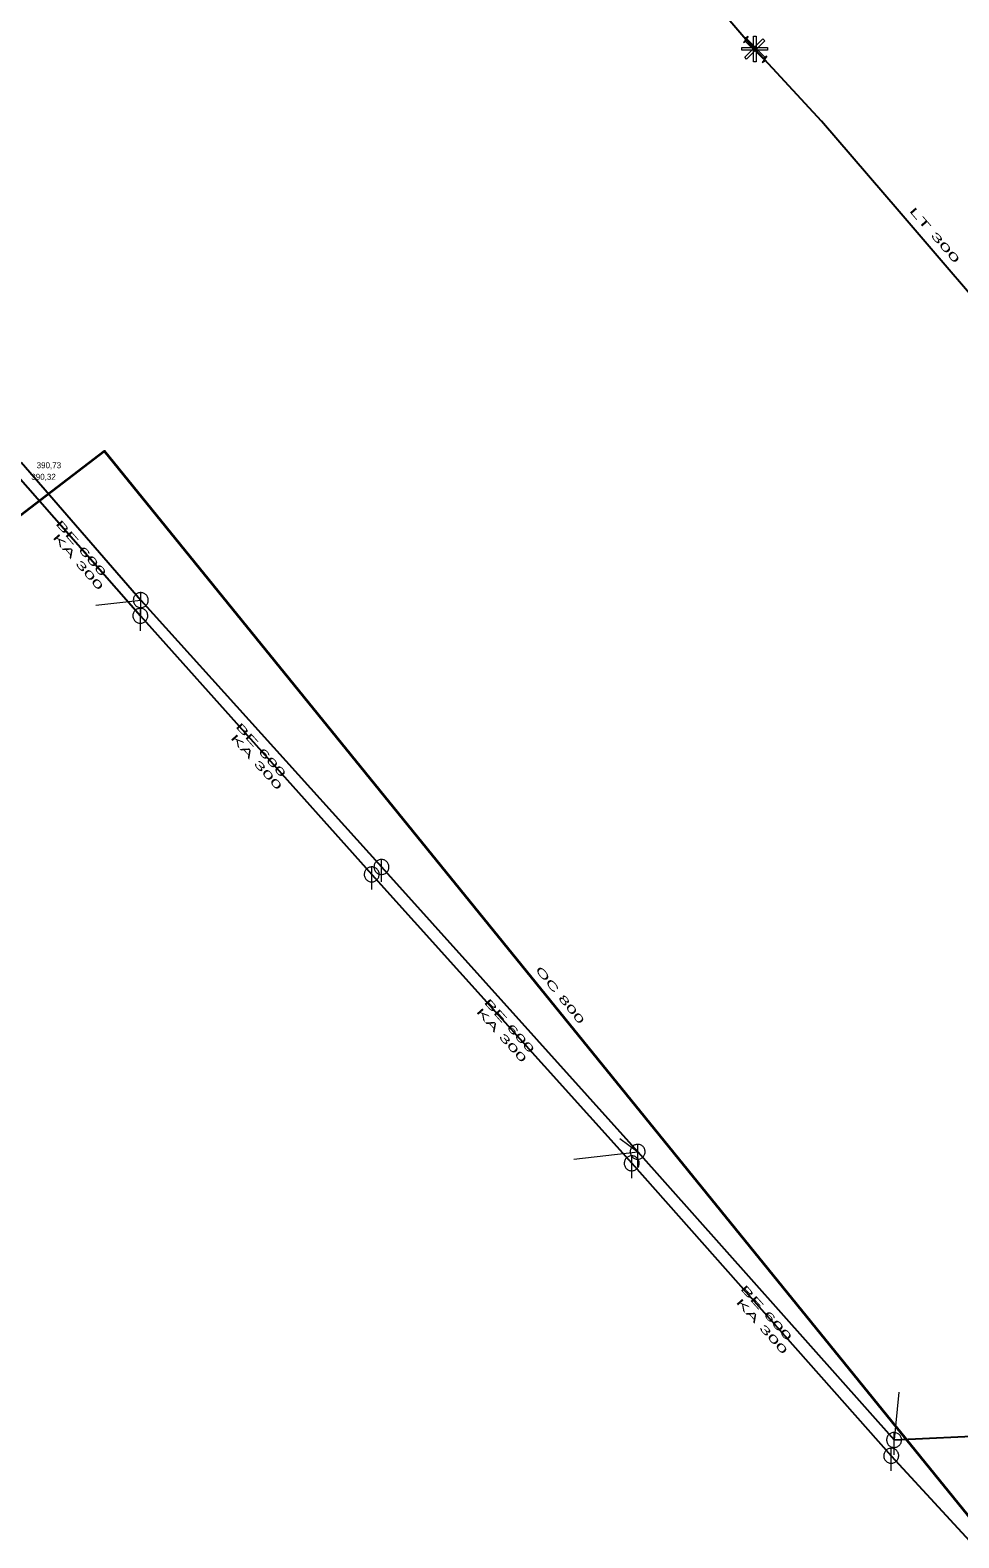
# Model space of a CAD drawing. Extents: x -809028 to -807737, y -990545 to -989489.
# Drawn here: x -808304.8 to -808180.8, y -990022.3 to -989820.9 of the extents above; entities that cross this region are included whole.
import ezdxf

# ---------------------------------------------------------------- set-up
doc = ezdxf.new("R2010")
doc.units = 0
doc.header["$LTSCALE"] = 0.32
for name, color, linetype, lineweight in [('1', 7, 'Continuous', 13), ('11', 7, 'Continuous', 13), ('12', 7, 'Continuous', 13), ('14', 7, 'Continuous', 25), ('17', 7, 'Continuous', 25), ('22', 7, 'Continuous', 13), ('47', 7, 'Continuous', 13)]:
    doc.layers.add(name, color=color, linetype=linetype, lineweight=lineweight)

msp = doc.modelspace()

# ---------------------------------------------------------------- linework, layer by layer
at = {"layer": '11'}
for p, q in [((-808296.051, -989897.703), (-808290.045, -989897.022)), ((-808226.06, -989968.962), (-808223.69, -989970.76)), ((-808232.21, -989971.756), (-808223.69, -989970.76)), ((-808188.826, -990002.859), (-808189.449, -990009.27))]:
    msp.add_line(p, q, dxfattribs=at)
at = {"layer": '12'}
for points in [[(-808206.961, -989822.035), (-808206.713, -989822.283), (-808209.142, -989824.712), (-808209.389, -989824.464)], [(-808209.38, -989822.274), (-808209.133, -989822.026), (-808206.704, -989824.455), (-808206.951, -989824.703)], [(-808208.227, -989821.671), (-808207.877, -989821.671), (-808207.877, -989825.106), (-808208.227, -989825.106)], [(-808206.343, -989823.18), (-808206.343, -989823.53), (-808209.778, -989823.53), (-808209.778, -989823.18)]]:
    msp.add_lwpolyline(points, close=True, dxfattribs=at)
at = {"layer": '14'}
for p, q in [((-808257.906, -989932.69), (-808223.69, -989970.76)), ((-808223.69, -989970.76), (-808189.449, -990009.27)), ((-808224.485, -989972.291), (-808189.829, -990011.37)), ((-808189.449, -990009.27), (-808155.855, -990007.649)), ((-808189.829, -990011.37), (-808165.01, -990038.42))]:
    msp.add_line(p, q, dxfattribs=at)
for points in [[(-808306.009, -989878.599), (-808290.045, -989897.022), (-808257.906, -989932.69)], [(-808320.76, -989887.5), (-808306.729, -989880.149), (-808290.107, -989899.127)], [(-808290.107, -989899.127), (-808259.207, -989933.681), (-808224.485, -989972.291)]]:
    msp.add_lwpolyline(points, dxfattribs=at)
at = {"layer": '17'}
msp.add_line((-808206.761, -989824.764), (-808209.237, -989822.101), dxfattribs=at)
for points in [[(-808209.237, -989822.101), (-808213.8, -989816.77), (-808225.93, -989803.21), (-808288.37, -989740.43), (-808289.6, -989739.41), (-808290.19, -989739.32)], [(-808173.48, -989862.91), (-808188.75, -989845.079), (-808199.14, -989833.039), (-808206.761, -989824.764)]]:
    msp.add_lwpolyline(points, dxfattribs=at)
at = {"layer": '17', "lineweight": 35}
msp.add_lwpolyline([(-808175.378, -990021.169), (-808177.704, -990021.677), (-808294.901, -989877.126), (-808354.054, -989922.417), (-808417.177, -989916.535), (-808426.857, -989907.375), (-808442.53, -989911.14), (-808444.129, -989911.807), (-808534.115, -989966.436)], dxfattribs=at)
at = {"layer": '22'}
for p, q in [((-808290.045, -989899.022), (-808290.044, -989896.022)), ((-808290.107, -989901.127), (-808290.106, -989898.127)), ((-808259.207, -989935.681), (-808259.206, -989932.681)), ((-808257.906, -989934.69), (-808257.905, -989931.69)), ((-808224.485, -989974.291), (-808224.484, -989971.291)), ((-808223.69, -989972.76), (-808223.689, -989969.76)), ((-808189.449, -990011.27), (-808189.448, -990008.27)), ((-808189.829, -990013.37), (-808189.828, -990010.37))]:
    msp.add_line(p, q, dxfattribs=at)
for points in [[(-808289.045, -989897.022), (-808289.05, -989896.913), (-808289.068, -989896.805), (-808289.098, -989896.699), (-808289.138, -989896.598), (-808289.19, -989896.501), (-808289.252, -989896.411), (-808289.324, -989896.328), (-808289.404, -989896.254), (-808289.492, -989896.188), (-808289.586, -989896.133), (-808289.686, -989896.088), (-808289.791, -989896.055), (-808289.898, -989896.033), (-808290.007, -989896.023), (-808290.117, -989896.025), (-808290.225, -989896.039), (-808290.332, -989896.064), (-808290.435, -989896.101), (-808290.533, -989896.15), (-808290.625, -989896.208), (-808290.711, -989896.277), (-808290.788, -989896.354), (-808290.857, -989896.44), (-808290.916, -989896.532), (-808290.964, -989896.63), (-808291.001, -989896.733), (-808291.027, -989896.84), (-808291.041, -989896.948), (-808291.044, -989897.058), (-808291.034, -989897.167), (-808291.013, -989897.274), (-808290.979, -989897.378), (-808290.935, -989897.478), (-808290.88, -989897.573), (-808290.814, -989897.661), (-808290.74, -989897.741), (-808290.657, -989897.813), (-808290.567, -989897.875), (-808290.471, -989897.927), (-808290.369, -989897.968), (-808290.264, -989897.998), (-808290.156, -989898.016), (-808290.046, -989898.022), (-808289.937, -989898.016), (-808289.829, -989897.998), (-808289.724, -989897.969), (-808289.622, -989897.928), (-808289.525, -989897.876), (-808289.435, -989897.814), (-808289.352, -989897.743), (-808289.277, -989897.663), (-808289.212, -989897.575), (-808289.156, -989897.481), (-808289.112, -989897.381), (-808289.078, -989897.277), (-808289.056, -989897.169), (-808289.046, -989897.06)], [(-808289.107, -989899.127), (-808289.112, -989899.018), (-808289.13, -989898.91), (-808289.16, -989898.804), (-808289.2, -989898.703), (-808289.252, -989898.606), (-808289.314, -989898.516), (-808289.386, -989898.433), (-808289.466, -989898.359), (-808289.554, -989898.293), (-808289.648, -989898.238), (-808289.748, -989898.193), (-808289.853, -989898.16), (-808289.96, -989898.138), (-808290.069, -989898.128), (-808290.179, -989898.13), (-808290.287, -989898.144), (-808290.394, -989898.169), (-808290.497, -989898.206), (-808290.595, -989898.255), (-808290.687, -989898.313), (-808290.773, -989898.382), (-808290.85, -989898.459), (-808290.919, -989898.545), (-808290.978, -989898.637), (-808291.026, -989898.735), (-808291.063, -989898.838), (-808291.089, -989898.945), (-808291.103, -989899.053), (-808291.106, -989899.163), (-808291.096, -989899.272), (-808291.075, -989899.379), (-808291.041, -989899.483), (-808290.997, -989899.583), (-808290.942, -989899.678), (-808290.876, -989899.766), (-808290.802, -989899.846), (-808290.719, -989899.918), (-808290.629, -989899.98), (-808290.533, -989900.032), (-808290.431, -989900.073), (-808290.326, -989900.103), (-808290.218, -989900.121), (-808290.108, -989900.127), (-808289.999, -989900.121), (-808289.891, -989900.103), (-808289.786, -989900.074), (-808289.684, -989900.033), (-808289.587, -989899.981), (-808289.497, -989899.919), (-808289.414, -989899.848), (-808289.339, -989899.768), (-808289.274, -989899.68), (-808289.218, -989899.586), (-808289.174, -989899.486), (-808289.14, -989899.382), (-808289.118, -989899.274), (-808289.108, -989899.165)], [(-808258.207, -989933.681), (-808258.212, -989933.572), (-808258.23, -989933.464), (-808258.26, -989933.358), (-808258.3, -989933.257), (-808258.352, -989933.16), (-808258.414, -989933.07), (-808258.486, -989932.987), (-808258.566, -989932.913), (-808258.654, -989932.847), (-808258.748, -989932.792), (-808258.848, -989932.747), (-808258.953, -989932.714), (-808259.06, -989932.692), (-808259.169, -989932.682), (-808259.279, -989932.684), (-808259.387, -989932.698), (-808259.494, -989932.723), (-808259.597, -989932.76), (-808259.695, -989932.809), (-808259.787, -989932.867), (-808259.873, -989932.936), (-808259.95, -989933.013), (-808260.019, -989933.099), (-808260.078, -989933.191), (-808260.126, -989933.289), (-808260.163, -989933.392), (-808260.189, -989933.499), (-808260.203, -989933.607), (-808260.206, -989933.717), (-808260.196, -989933.826), (-808260.175, -989933.933), (-808260.141, -989934.037), (-808260.097, -989934.137), (-808260.042, -989934.232), (-808259.976, -989934.32), (-808259.902, -989934.4), (-808259.819, -989934.472), (-808259.729, -989934.534), (-808259.633, -989934.586), (-808259.531, -989934.627), (-808259.426, -989934.657), (-808259.318, -989934.675), (-808259.208, -989934.681), (-808259.099, -989934.675), (-808258.991, -989934.657), (-808258.886, -989934.628), (-808258.784, -989934.587), (-808258.687, -989934.535), (-808258.597, -989934.473), (-808258.514, -989934.402), (-808258.439, -989934.322), (-808258.374, -989934.234), (-808258.318, -989934.14), (-808258.274, -989934.04), (-808258.24, -989933.936), (-808258.218, -989933.828), (-808258.208, -989933.719)], [(-808256.906, -989932.69), (-808256.911, -989932.581), (-808256.929, -989932.473), (-808256.959, -989932.367), (-808256.999, -989932.266), (-808257.051, -989932.169), (-808257.113, -989932.079), (-808257.185, -989931.996), (-808257.265, -989931.922), (-808257.353, -989931.856), (-808257.447, -989931.801), (-808257.547, -989931.756), (-808257.652, -989931.723), (-808257.759, -989931.701), (-808257.868, -989931.691), (-808257.978, -989931.693), (-808258.086, -989931.707), (-808258.193, -989931.732), (-808258.296, -989931.769), (-808258.394, -989931.818), (-808258.486, -989931.876), (-808258.572, -989931.945), (-808258.649, -989932.022), (-808258.718, -989932.108), (-808258.777, -989932.2), (-808258.825, -989932.298), (-808258.862, -989932.401), (-808258.888, -989932.508), (-808258.902, -989932.616), (-808258.905, -989932.726), (-808258.895, -989932.835), (-808258.874, -989932.942), (-808258.84, -989933.046), (-808258.796, -989933.146), (-808258.741, -989933.241), (-808258.675, -989933.329), (-808258.601, -989933.409), (-808258.518, -989933.481), (-808258.428, -989933.543), (-808258.332, -989933.595), (-808258.23, -989933.636), (-808258.125, -989933.666), (-808258.017, -989933.684), (-808257.907, -989933.69), (-808257.798, -989933.684), (-808257.69, -989933.666), (-808257.585, -989933.637), (-808257.483, -989933.596), (-808257.386, -989933.544), (-808257.296, -989933.482), (-808257.213, -989933.411), (-808257.138, -989933.331), (-808257.073, -989933.243), (-808257.017, -989933.149), (-808256.973, -989933.049), (-808256.939, -989932.945), (-808256.917, -989932.837), (-808256.907, -989932.728)], [(-808223.485, -989972.291), (-808223.49, -989972.182), (-808223.508, -989972.074), (-808223.538, -989971.968), (-808223.578, -989971.867), (-808223.63, -989971.77), (-808223.692, -989971.68), (-808223.764, -989971.597), (-808223.844, -989971.523), (-808223.932, -989971.457), (-808224.026, -989971.402), (-808224.126, -989971.357), (-808224.231, -989971.324), (-808224.338, -989971.302), (-808224.447, -989971.292), (-808224.557, -989971.294), (-808224.665, -989971.308), (-808224.772, -989971.333), (-808224.875, -989971.37), (-808224.973, -989971.419), (-808225.065, -989971.477), (-808225.151, -989971.546), (-808225.228, -989971.623), (-808225.297, -989971.709), (-808225.356, -989971.801), (-808225.404, -989971.899), (-808225.441, -989972.002), (-808225.467, -989972.109), (-808225.481, -989972.217), (-808225.484, -989972.327), (-808225.474, -989972.436), (-808225.453, -989972.543), (-808225.419, -989972.647), (-808225.375, -989972.747), (-808225.32, -989972.842), (-808225.254, -989972.93), (-808225.18, -989973.01), (-808225.097, -989973.082), (-808225.007, -989973.144), (-808224.911, -989973.196), (-808224.809, -989973.237), (-808224.704, -989973.267), (-808224.596, -989973.285), (-808224.486, -989973.291), (-808224.377, -989973.285), (-808224.269, -989973.267), (-808224.164, -989973.238), (-808224.062, -989973.197), (-808223.965, -989973.145), (-808223.875, -989973.083), (-808223.792, -989973.012), (-808223.717, -989972.932), (-808223.652, -989972.844), (-808223.596, -989972.75), (-808223.552, -989972.65), (-808223.518, -989972.546), (-808223.496, -989972.438), (-808223.486, -989972.329)], [(-808222.69, -989970.76), (-808222.695, -989970.651), (-808222.713, -989970.543), (-808222.743, -989970.437), (-808222.783, -989970.336), (-808222.835, -989970.239), (-808222.897, -989970.149), (-808222.969, -989970.066), (-808223.049, -989969.992), (-808223.137, -989969.926), (-808223.231, -989969.871), (-808223.331, -989969.826), (-808223.436, -989969.793), (-808223.543, -989969.771), (-808223.652, -989969.761), (-808223.762, -989969.763), (-808223.87, -989969.777), (-808223.977, -989969.802), (-808224.08, -989969.839), (-808224.178, -989969.888), (-808224.27, -989969.946), (-808224.356, -989970.015), (-808224.433, -989970.092), (-808224.502, -989970.178), (-808224.561, -989970.27), (-808224.609, -989970.368), (-808224.646, -989970.471), (-808224.672, -989970.578), (-808224.686, -989970.686), (-808224.689, -989970.796), (-808224.679, -989970.905), (-808224.658, -989971.012), (-808224.624, -989971.116), (-808224.58, -989971.216), (-808224.525, -989971.311), (-808224.459, -989971.399), (-808224.385, -989971.479), (-808224.302, -989971.551), (-808224.212, -989971.613), (-808224.116, -989971.665), (-808224.014, -989971.706), (-808223.909, -989971.736), (-808223.801, -989971.754), (-808223.691, -989971.76), (-808223.582, -989971.754), (-808223.474, -989971.736), (-808223.369, -989971.707), (-808223.267, -989971.666), (-808223.17, -989971.614), (-808223.08, -989971.552), (-808222.997, -989971.481), (-808222.922, -989971.401), (-808222.857, -989971.313), (-808222.801, -989971.219), (-808222.757, -989971.119), (-808222.723, -989971.015), (-808222.701, -989970.907), (-808222.691, -989970.798)], [(-808188.449, -990009.27), (-808188.454, -990009.161), (-808188.472, -990009.053), (-808188.502, -990008.947), (-808188.542, -990008.846), (-808188.594, -990008.749), (-808188.656, -990008.659), (-808188.728, -990008.576), (-808188.808, -990008.502), (-808188.896, -990008.436), (-808188.99, -990008.381), (-808189.09, -990008.336), (-808189.195, -990008.303), (-808189.302, -990008.281), (-808189.411, -990008.271), (-808189.521, -990008.273), (-808189.629, -990008.287), (-808189.736, -990008.312), (-808189.839, -990008.349), (-808189.937, -990008.398), (-808190.029, -990008.456), (-808190.115, -990008.525), (-808190.192, -990008.602), (-808190.261, -990008.688), (-808190.32, -990008.78), (-808190.368, -990008.878), (-808190.405, -990008.981), (-808190.431, -990009.088), (-808190.445, -990009.196), (-808190.448, -990009.306), (-808190.438, -990009.415), (-808190.417, -990009.522), (-808190.383, -990009.626), (-808190.339, -990009.726), (-808190.284, -990009.821), (-808190.218, -990009.909), (-808190.144, -990009.989), (-808190.061, -990010.061), (-808189.971, -990010.123), (-808189.875, -990010.175), (-808189.773, -990010.216), (-808189.668, -990010.246), (-808189.56, -990010.264), (-808189.45, -990010.27), (-808189.341, -990010.264), (-808189.233, -990010.246), (-808189.128, -990010.217), (-808189.026, -990010.176), (-808188.929, -990010.124), (-808188.839, -990010.062), (-808188.756, -990009.991), (-808188.681, -990009.911), (-808188.616, -990009.823), (-808188.56, -990009.729), (-808188.516, -990009.629), (-808188.482, -990009.525), (-808188.46, -990009.417), (-808188.45, -990009.308)], [(-808188.829, -990011.37), (-808188.834, -990011.261), (-808188.852, -990011.153), (-808188.882, -990011.047), (-808188.922, -990010.946), (-808188.974, -990010.849), (-808189.036, -990010.759), (-808189.108, -990010.676), (-808189.188, -990010.602), (-808189.276, -990010.536), (-808189.37, -990010.481), (-808189.47, -990010.436), (-808189.575, -990010.403), (-808189.682, -990010.381), (-808189.791, -990010.371), (-808189.901, -990010.373), (-808190.009, -990010.387), (-808190.116, -990010.412), (-808190.219, -990010.449), (-808190.317, -990010.498), (-808190.409, -990010.556), (-808190.495, -990010.625), (-808190.572, -990010.702), (-808190.641, -990010.788), (-808190.7, -990010.88), (-808190.748, -990010.978), (-808190.785, -990011.081), (-808190.811, -990011.188), (-808190.825, -990011.296), (-808190.828, -990011.406), (-808190.818, -990011.515), (-808190.797, -990011.622), (-808190.763, -990011.726), (-808190.719, -990011.826), (-808190.664, -990011.921), (-808190.598, -990012.009), (-808190.524, -990012.089), (-808190.441, -990012.161), (-808190.351, -990012.223), (-808190.255, -990012.275), (-808190.153, -990012.316), (-808190.048, -990012.346), (-808189.94, -990012.364), (-808189.83, -990012.37), (-808189.721, -990012.364), (-808189.613, -990012.346), (-808189.508, -990012.317), (-808189.406, -990012.276), (-808189.309, -990012.224), (-808189.219, -990012.162), (-808189.136, -990012.091), (-808189.061, -990012.011), (-808188.996, -990011.923), (-808188.94, -990011.829), (-808188.896, -990011.729), (-808188.862, -990011.625), (-808188.84, -990011.517), (-808188.83, -990011.408)]]:
    msp.add_lwpolyline(points, close=True, dxfattribs=at)
at = {"layer": '47'}
for p, q in [((-808208.937, -989821.688), (-808209.373, -989821.953)), ((-808206.461, -989824.351), (-808206.897, -989824.616))]:
    msp.add_line(p, q, dxfattribs=at)
for points in [[(-808208.937, -989821.688), (-808209.536, -989822.513), (-808209.1, -989822.248)], [(-808206.461, -989824.351), (-808207.06, -989825.176), (-808206.624, -989824.911)]]:
    msp.add_lwpolyline(points, dxfattribs=at)

# ---------------------------------------------------------------- texts
at = {"layer": '1'}
for s, rotation, width, p in [('LT 300', 311, 2.25, (-808187.49, -989845.033)), ('BE 600', 311, 2.15, (-808301.492, -989886.843)), ('KA 300', 311, 2.15, (-808301.887, -989888.689)), ('KA 300', 312, 2.15, (-808278.136, -989915.491)), ('BE 600', 312, 2.1, (-808277.458, -989913.955)), ('OC 800', 309, 2.05, (-808237.426, -989946.451)), ('BE 600', 312, 2.1, (-808244.28, -989950.821)), ('KA 300', 312, 2.1, (-808245.327, -989952.082)), ('BE 600', 312, 2.15, (-808210.046, -989989.091)), ('KA 300', 312, 2.15, (-808210.632, -989990.903))]:
    msp.add_text(s, height=1, rotation=rotation, dxfattribs=dict(at, width=width)).set_placement(p)
at = {"layer": '14'}
for s, p in [('390,73', (-808303.957, -989879.399)), ('390,32', (-808304.668, -989880.949))]:
    msp.add_text(s, height=0.8, dxfattribs=at).set_placement(p)

doc.saveas('drawing.dxf')
